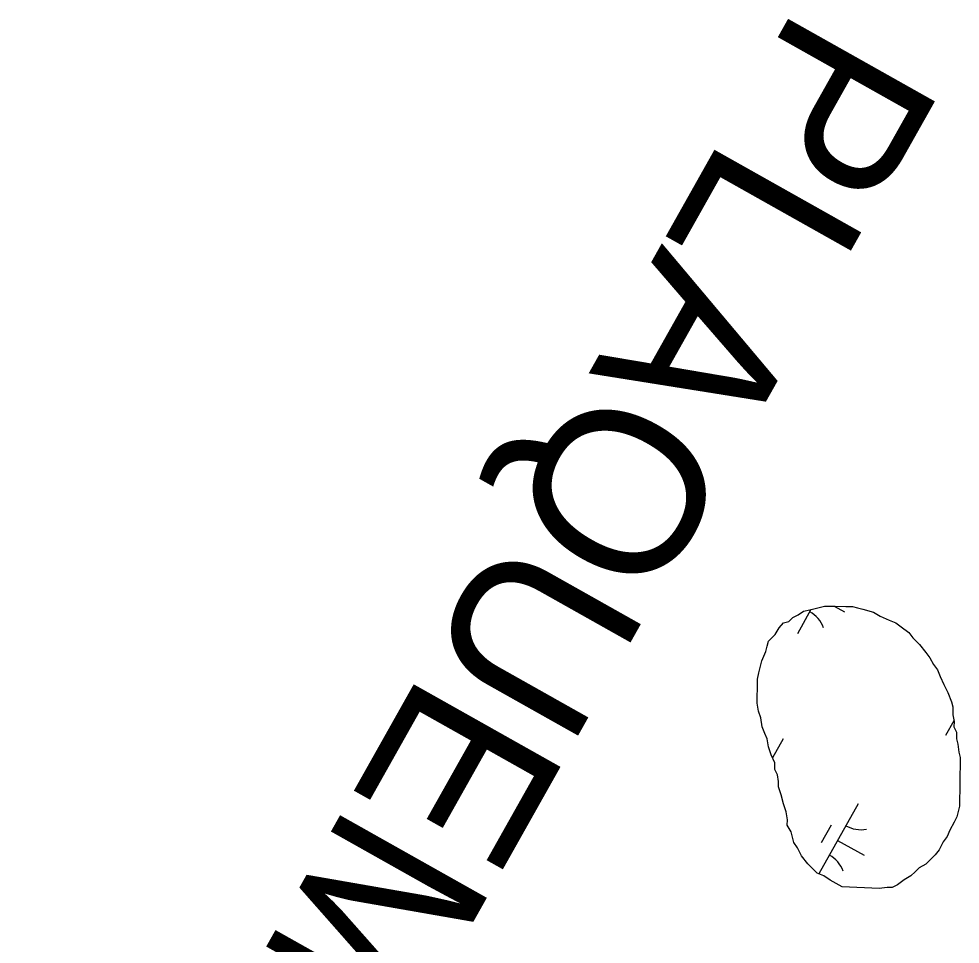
# Model space of a CAD drawing. Extents: x 3913936 to 3933962, y 195330 to 217741.
# Drawn here: x 3924472 to 3925030, y 209452 to 210001 of the extents above; entities that cross this region are included whole.
import ezdxf

# ---------------------------------------------------------------- set-up
doc = ezdxf.new("R2010")
doc.units = 0
doc.layers.add('V-TOPO-GNAM-IDEN', color=7, linetype='Continuous')
doc.layers.add('V-WETL-SWMP', color=7, linetype='Continuous')

msp = doc.modelspace()

# ---------------------------------------------------------------- linework, layer by layer
at = {"layer": 'V-WETL-SWMP'}
for p, q in [((3924941.82, 209650.63), (3924933.76, 209636.3)), ((3924955.69, 209652.66), (3924961.71, 209649.28)), ((3925026.68, 209584.66), (3925021.74, 209575.86)), ((3924925.32, 209573.91), (3924918.97, 209562.62)), ((3924969.9, 209535.42), (3924946.45, 209493.72)), ((3924953.86, 209522.64), (3924947.98, 209512.18)), ((3924957.65, 209513.63), (3924973.34, 209504.81))]:
    msp.add_line(p, q, dxfattribs=at)
for points in [[(3924960.28, 209486.08), (3924953.26, 209490.1), (3924949.37, 209492.51), (3924945.46, 209494.13), (3924943.14, 209496.52), (3924940.04, 209499.7), (3924936.17, 209504.46), (3924933.88, 209509.21), (3924931.56, 209512.38), (3924930.82, 209515.53), (3924930.08, 209518.68), (3924927.77, 209522.64), (3924927.81, 209525.78), (3924927.09, 209530.5), (3924925.58, 209535.24), (3924924.08, 209540.76), (3924922.58, 209545.49), (3924922.62, 209548.63), (3924921.89, 209552.57), (3924920.36, 209555.73), (3924920.41, 209559.65), (3924918.11, 209564.4), (3924916.61, 209569.13), (3924915.88, 209573.85), (3924914.35, 209577.02), (3924912.83, 209580.96), (3924912.12, 209586.47), (3924910.6, 209590.42), (3924909.88, 209595.14), (3924909.92, 209598.28), (3924910, 209604.57), (3924910.07, 209609.28), (3924910.91, 209613.19), (3924911.73, 209616.32), (3924912.57, 209620.24), (3924915, 209625.71), (3924915.82, 209628.84), (3924916.65, 209631.97), (3924920.63, 209635.84), (3924923.04, 209639.74), (3924925.44, 209642.85), (3924928.59, 209643.59), (3924930.98, 209645.92), (3924934.14, 209647.45), (3924937.31, 209649.76), (3924941.25, 209650.49), (3924944.4, 209651.24), (3924949.92, 209652.74), (3924956.2, 209652.65), (3924962.48, 209652.57), (3924966.41, 209652.52), (3924969.54, 209651.69), (3924972.67, 209650.86), (3924978.93, 209649.21), (3924982.83, 209646.8), (3924988.29, 209644.37), (3924992.2, 209642.75), (3924995.31, 209640.35), (3924999.98, 209637.15), (3925002.29, 209633.98), (3925006.17, 209630), (3925010.03, 209625.24), (3925012.35, 209622.06), (3925014.65, 209618.11), (3925016.97, 209614.93), (3925018.49, 209610.99), (3925020.78, 209606.24), (3925023.07, 209601.5), (3925025.36, 209595.97), (3925026.1, 209592.82), (3925026.04, 209588.11), (3925026.77, 209584.17), (3925026.73, 209581.03), (3925028.26, 209577.86), (3925028.21, 209573.94), (3925028.95, 209570.79), (3925029.67, 209566.06), (3925030.42, 209562.91), (3925030.38, 209559.77), (3925030.33, 209556.63), (3925030.29, 209553.49), (3925030.24, 209549.56), (3925030.2, 209546.42), (3925030.15, 209542.49), (3925030.11, 209539.35), (3925030.03, 209533.86), (3925029.21, 209530.72), (3925028.38, 209527.59), (3925026.77, 209524.47), (3925024.35, 209519.79), (3925022.73, 209515.89), (3925020.33, 209512.77), (3925017.91, 209508.1), (3925015.51, 209504.98), (3925013.12, 209502.66), (3925009.94, 209499.56), (3925005.98, 209497.26), (3925003.6, 209494.93), (3925001.21, 209492.61), (3924997.25, 209490.3), (3924993.28, 209487.21)], [(3924993.28, 209487.21), (3924990.12, 209485.68), (3924986.98, 209485.73), (3924982.26, 209485), (3924960.28, 209486.08)]]:
    msp.add_lwpolyline(points, dxfattribs=at)
for centre, start, end in [((3924932.69, 209633.9), 19.8861, 61.4297), ((3924971.39, 209537.59), 239.8861, 281.4297), ((3924944.32, 209489.43), 19.8861, 61.4297)]:
    msp.add_arc(centre, 17.62, start, end, dxfattribs=at)

# ---------------------------------------------------------------- texts
at = {"layer": 'V-TOPO-GNAM-IDEN'}
msp.add_text('PLAQUEMINES', height=99.9998, rotation=240.6385, dxfattribs=at).set_placement((3924933.63, 210010.97))

doc.saveas('drawing.dxf')
